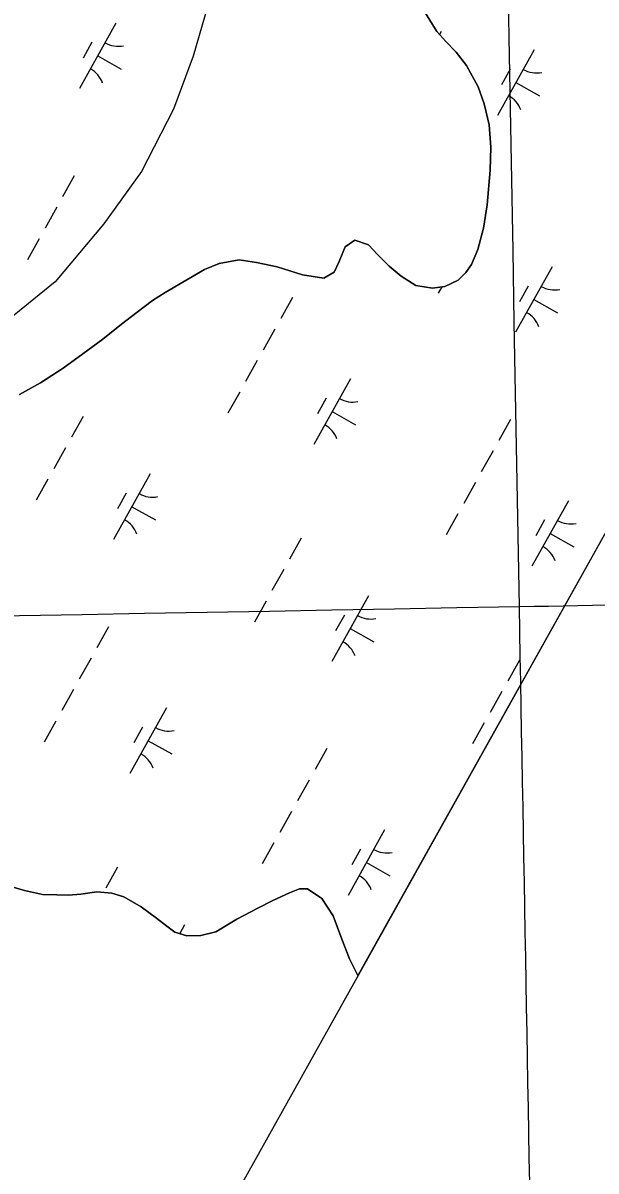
# Model space of a CAD drawing. Extents: x 3923531 to 3943530, y 207391 to 229799.
# Drawn here: x 3935430 to 3935812, y 211567 to 212331 of the extents above; entities that cross this region are included whole.
import ezdxf

# ---------------------------------------------------------------- set-up
doc = ezdxf.new("R2010")
doc.units = 0
for name, color, linetype in [('V-GRID-FRAM', 7, 'Continuous'), ('V-GRID-MAJR', 7, 'Continuous'), ('V-TOPO-SHOR', 7, 'Continuous'), ('V-WETL-SWMP', 7, 'Continuous')]:
    doc.layers.add(name, color=color, linetype=linetype)

msp = doc.modelspace()

# ---------------------------------------------------------------- linework, layer by layer
at = {"layer": 'V-GRID-FRAM'}
msp.add_lwpolyline([(3941569.42, 222286.79), (3934196.47, 209089.08), (3926890.07, 213186.24), (3934009.8, 226348.12), (3941569.42, 222286.79)], dxfattribs=at)
at = {"layer": 'V-GRID-MAJR'}
for points in [[(3935779.93, 210874.81), (3935760.83, 211942.59), (3935652.4, 218002.59), (3935543.98, 224062.57), (3935501.82, 226418.85)], [(3927752.53, 211800.17), (3930436.78, 211847.72), (3935760.83, 211942.59), (3936382.68, 211953.73)]]:
    msp.add_spline(points, degree=3, dxfattribs=at)
at = {"layer": 'V-TOPO-SHOR'}
for points in [[(3935555.63, 212350.51), (3935543.67, 212309.02), (3935530.62, 212273.8), (3935509.35, 212232.11), (3935484.23, 212197.31), (3935451.78, 212158.81), (3935417.27, 212130.81)], [(3935698.27, 212337.61), (3935705.88, 212325.48), (3935711.94, 212318.85), (3935718.75, 212311.67), (3935725.54, 212302.88), (3935733.34, 212288.49), (3935737.42, 212277.36), (3935740.6, 212263.23), (3935741.72, 212248.48), (3935741.34, 212233.1), (3935739.37, 212209.99), (3935736.83, 212194.42), (3935733.12, 212180.25), (3935728.82, 212170.4), (3935725.21, 212164.96), (3935719.98, 212159.85), (3935711.23, 212155.75), (3935702.93, 212154.55), (3935691.76, 212156.39), (3935682.04, 212162.53), (3935674.15, 212169.18), (3935666.27, 212176.9), (3935660.43, 212183.42), (3935651.31, 212186.43), (3935644.92, 212181.98), (3935640.93, 212172.23), (3935637.42, 212165.28), (3935630.7, 212161.26), (3935616.42, 212163.35), (3935599.47, 212168.71), (3935585.85, 212171.65), (3935574.35, 212173.4), (3935560.88, 212170.96), (3935551.26, 212166.98), (3935524.94, 212151.56), (3935516.49, 212146.27)], [(3935516.49, 212146.27), (3935506.4, 212138.64), (3935495.88, 212130.58), (3935483.61, 212120.49), (3935470.27, 212110.74), (3935457.14, 212101.2), (3935442.08, 212091.58), (3935428.01, 212083.66)], [(3935422.15, 211756.23), (3935431.26, 211753.44), (3935443.39, 211750.93), (3935452.96, 211750.61), (3935460.6, 211750.42), (3935468.89, 211751.08), (3935479.45, 211752.69), (3935489.56, 211751.82), (3935497.38, 211749.26), (3935508.93, 211742.57), (3935519.28, 211735.04), (3935526, 211729.69), (3935531.45, 211725.87), (3935539.49, 211723.41)], [(3935539.49, 211723.41), (3935548.64, 211723.52), (3935558.78, 211726.1), (3935572.64, 211734.34), (3935586.71, 211741.72), (3935596.66, 211746.88), (3935607.8, 211752.03), (3935614.5, 211754.65), (3935619.66, 211754.59), (3935629.38, 211748.24), (3935636.79, 211736.76), (3935642.64, 211721.09), (3935647.77, 211708.12), (3935653.31, 211696.84)]]:
    msp.add_lwpolyline(points, dxfattribs=at)
at = {"layer": 'V-WETL-SWMP'}
for p, q in [((3936189.61, 212656.84), (3935653.31, 211696.84)), ((3935705.88, 212325.48), (3935698.27, 212337.61)), ((3935492.27, 212331.05), (3935467.88, 212287.4)), ((3935711.94, 212318.85), (3935705.88, 212325.48)), ((3935708.72, 212325.43), (3935707.66, 212323.53)), ((3935476.26, 212318.23), (3935470.41, 212307.75)), ((3935718.75, 212311.67), (3935711.94, 212318.85)), ((3935480.07, 212309.23), (3935495.79, 212300.45)), ((3935725.54, 212302.88), (3935718.75, 212311.67)), ((3935770.68, 212313.24), (3935746.29, 212269.59)), ((3935733.34, 212288.49), (3935725.54, 212302.88)), ((3935754.68, 212300.42), (3935748.83, 212289.94)), ((3935758.49, 212291.42), (3935774.2, 212282.64)), ((3935737.42, 212277.36), (3935733.34, 212288.49)), ((3935740.6, 212263.23), (3935737.42, 212277.36)), ((3935741.73, 212248.48), (3935740.6, 212263.23)), ((3935741.34, 212233.1), (3935741.73, 212248.48)), ((3935739.37, 212209.99), (3935741.34, 212233.1)), ((3935464.52, 212229.38), (3935456.72, 212215.41)), ((3935452.82, 212208.42), (3935445.02, 212194.46)), ((3935736.83, 212194.42), (3935739.37, 212209.99)), ((3935733.12, 212180.25), (3935736.83, 212194.42)), ((3935441.11, 212187.47), (3935433.31, 212173.5)), ((3935644.92, 212181.98), (3935651.31, 212186.43)), ((3935651.31, 212186.43), (3935660.43, 212183.42)), ((3935640.94, 212172.23), (3935644.92, 212181.98)), ((3935660.43, 212183.42), (3935666.27, 212176.9)), ((3935666.27, 212176.9), (3935674.15, 212169.18)), ((3935728.82, 212170.4), (3935733.12, 212180.25)), ((3935551.26, 212166.98), (3935560.88, 212170.96)), ((3935560.88, 212170.96), (3935574.35, 212173.39)), ((3935574.35, 212173.39), (3935585.84, 212171.65)), ((3935585.84, 212171.65), (3935599.48, 212168.71)), ((3935599.48, 212168.71), (3935616.42, 212163.35)), ((3935637.42, 212165.28), (3935640.94, 212172.23)), ((3935674.15, 212169.18), (3935682.04, 212162.53)), ((3935725.21, 212164.96), (3935728.82, 212170.4)), ((3935782.69, 212168.81), (3935758.31, 212125.16)), ((3935524.94, 212151.56), (3935551.26, 212166.98)), ((3935616.42, 212163.35), (3935630.7, 212161.26)), ((3935630.7, 212161.26), (3935637.42, 212165.28)), ((3935682.04, 212162.53), (3935691.76, 212156.39)), ((3935719.98, 212159.85), (3935725.21, 212164.96)), ((3935691.76, 212156.39), (3935702.93, 212154.55)), ((3935702.93, 212154.55), (3935711.23, 212155.75)), ((3935709.12, 212155.44), (3935706.8, 212151.3)), ((3935711.23, 212155.75), (3935719.98, 212159.85)), ((3935766.69, 212155.98), (3935760.84, 212145.51)), ((3935506.4, 212138.64), (3935516.49, 212146.27)), ((3935516.49, 212146.27), (3935524.94, 212151.56)), ((3935609.74, 212148.25), (3935601.93, 212134.28)), ((3935770.5, 212146.98), (3935786.21, 212138.2)), ((3935495.88, 212130.58), (3935506.4, 212138.64)), ((3935483.61, 212120.49), (3935495.88, 212130.58)), ((3935598.03, 212127.3), (3935590.23, 212113.33)), ((3935470.27, 212110.74), (3935483.61, 212120.49)), ((3935457.15, 212101.2), (3935470.27, 212110.74)), ((3935442.08, 212091.58), (3935457.15, 212101.2)), ((3935586.33, 212106.35), (3935578.52, 212092.38)), ((3935648.29, 212094.16), (3935623.9, 212050.51)), ((3935428.01, 212083.66), (3935442.08, 212091.58)), ((3935574.62, 212085.39), (3935566.82, 212071.43)), ((3935632.29, 212081.33), (3935626.43, 212070.86)), ((3935470.41, 212069.21), (3935462.61, 212055.24)), ((3935636.09, 212072.33), (3935651.81, 212063.56)), ((3935754.95, 212067.13), (3935747.15, 212053.16)), ((3935458.7, 212048.26), (3935450.9, 212034.29)), ((3935743.25, 212046.17), (3935735.44, 212032.21)), ((3935515.09, 212030.85), (3935490.7, 211987.2)), ((3935447, 212027.31), (3935439.2, 212013.34)), ((3935731.54, 212025.22), (3935723.74, 212011.25)), ((3935499.08, 212018.02), (3935493.23, 212007.55)), ((3935502.89, 212009.02), (3935518.61, 212000.24)), ((3935793.5, 212013.03), (3935769.12, 211969.38)), ((3935719.84, 212004.27), (3935712.03, 211990.3)), ((3935777.5, 212000.21), (3935771.65, 211989.73)), ((3935615.62, 211988.09), (3935607.82, 211974.12)), ((3935781.31, 211991.21), (3935797.02, 211982.43)), ((3935603.92, 211967.14), (3935596.11, 211953.17)), ((3935660.3, 211949.72), (3935635.92, 211906.07)), ((3935592.21, 211946.18), (3935584.41, 211932.22)), ((3935644.3, 211936.9), (3935638.45, 211926.42)), ((3935487.35, 211929.17), (3935479.54, 211915.2)), ((3935648.11, 211927.9), (3935663.82, 211919.12)), ((3935475.64, 211908.21), (3935467.84, 211894.25)), ((3935760.84, 211906.96), (3935753.03, 211893)), ((3935463.94, 211887.26), (3935456.13, 211873.29)), ((3935749.13, 211886.01), (3935741.33, 211872.04)), ((3935525.9, 211875.07), (3935501.51, 211831.42)), ((3935452.23, 211866.31), (3935444.43, 211852.34)), ((3935737.43, 211865.06), (3935729.62, 211851.09)), ((3935509.89, 211862.25), (3935504.04, 211851.77)), ((3935513.7, 211853.25), (3935529.42, 211844.47)), ((3935632.56, 211848.04), (3935624.76, 211834.07)), ((3935620.85, 211827.09), (3935613.05, 211813.12)), ((3935609.15, 211806.14), (3935601.35, 211792.17)), ((3935671.11, 211793.95), (3935646.72, 211750.3)), ((3935597.44, 211785.19), (3935589.64, 211771.22)), ((3935655.11, 211781.13), (3935649.25, 211770.65)), ((3935658.92, 211772.13), (3935674.63, 211763.35)), ((3935493.23, 211769), (3935485.43, 211755.04)), ((3935431.26, 211753.43), (3935422.15, 211756.23)), ((3935443.39, 211750.93), (3935431.26, 211753.43)), ((3935452.96, 211750.61), (3935443.39, 211750.93)), ((3935460.6, 211750.42), (3935452.96, 211750.61)), ((3935468.89, 211751.08), (3935460.6, 211750.42)), ((3935479.45, 211752.69), (3935468.89, 211751.08)), ((3935489.56, 211751.83), (3935479.45, 211752.69)), ((3935497.38, 211749.26), (3935489.56, 211751.83)), ((3935508.93, 211742.57), (3935497.38, 211749.26)), ((3935607.8, 211752.03), (3935596.66, 211746.88)), ((3935614.5, 211754.65), (3935607.8, 211752.03)), ((3935619.66, 211754.59), (3935614.5, 211754.65)), ((3935629.38, 211748.24), (3935619.66, 211754.59)), ((3935636.79, 211736.76), (3935629.38, 211748.24)), ((3935519.28, 211735.04), (3935508.93, 211742.57)), ((3935586.71, 211741.72), (3935572.64, 211734.34)), ((3935596.66, 211746.88), (3935586.71, 211741.72)), ((3935526, 211729.69), (3935519.28, 211735.04)), ((3935572.64, 211734.34), (3935558.78, 211726.1)), ((3935642.64, 211721.09), (3935636.79, 211736.76)), ((3935531.45, 211725.86), (3935526, 211729.69)), ((3935539.49, 211723.41), (3935531.45, 211725.86)), ((3935537.91, 211730.64), (3935534.69, 211724.88)), ((3935558.78, 211726.1), (3935548.64, 211723.52)), ((3935548.64, 211723.52), (3935539.49, 211723.41)), ((3935647.77, 211708.12), (3935642.64, 211721.09)), ((3935653.31, 211696.84), (3935647.77, 211708.12))]:
    msp.add_line(p, q, dxfattribs=at)
msp.add_lwpolyline([(3935555.63, 212350.51), (3935543.67, 212309.02), (3935530.62, 212273.8), (3935509.35, 212232.11), (3935484.23, 212197.31), (3935451.78, 212158.81), (3935417.27, 212130.81)], dxfattribs=at)
for centre, start, end in [((3935493.75, 212333.23), 240.03808, 281.58174), ((3935466.81, 212285), 20.03808, 61.58174), ((3935772.17, 212315.42), 240.03808, 281.58174), ((3935745.22, 212267.19), 20.03808, 61.58174), ((3935784.18, 212170.98), 240.03808, 281.58174), ((3935757.24, 212122.75), 20.03808, 61.58174), ((3935649.77, 212096.33), 240.03808, 281.58174), ((3935622.83, 212048.1), 20.03808, 61.58174), ((3935516.57, 212033.02), 240.03808, 281.58174), ((3935489.63, 211984.79), 20.03808, 61.58174), ((3935794.99, 212015.21), 240.03808, 281.58174), ((3935768.04, 211966.98), 20.03808, 61.58174), ((3935661.79, 211951.89), 240.03808, 281.58174), ((3935634.84, 211903.67), 20.03808, 61.58174), ((3935527.38, 211877.25), 240.03808, 281.58174), ((3935500.44, 211829.02), 20.03808, 61.58174), ((3935672.59, 211796.12), 240.03808, 281.58174), ((3935645.65, 211747.9), 20.03808, 61.58174)]:
    msp.add_arc(centre, 17.62, start, end, dxfattribs=at)

doc.saveas('drawing.dxf')
